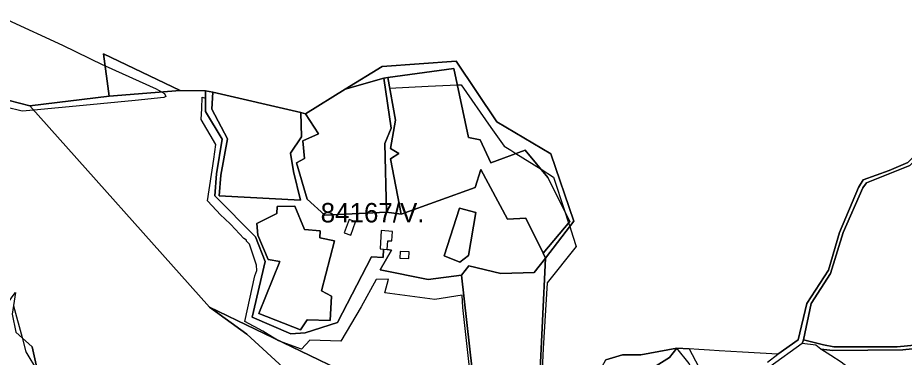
# Model space of a CAD drawing. Extents: x -477304 to -465429, y -1159113 to -1149210.
# Drawn here: x -467697 to -467012, y -1152803 to -1152540 of the extents above; entities that cross this region are included whole.
import ezdxf

# ---------------------------------------------------------------- set-up
doc = ezdxf.new("R2010")
doc.units = 0
for name, color, linetype in [('BPEJ_s', 7, 'Continuous'), ('PUPFL_s', 7, 'Continuous'), ('trav_porost_s', 7, 'Continuous'), ('voda_s', 7, 'Continuous')]:
    doc.layers.add(name, color=color, linetype=linetype)

msp = doc.modelspace()

# ---------------------------------------------------------------- linework, layer by layer
at = {"layer": 'BPEJ_s'}
for points in [[(-467705.15, -1152542.02), (-467662.52, -1152561.53), (-467631.34, -1152576.8), (-467630.61, -1152577.14), (-467629.55, -1152577.62), (-467590.2, -1152595.47), (-467588.26, -1152596.46), (-467585.84, -1152597.71), (-467583.62, -1152598.86), (-467582.56, -1152601.19), (-467584.26, -1152602.04), (-467606.32, -1152604.37), (-467646.64, -1152608.19), (-467684.71, -1152611.8), (-467693.7, -1152612.65), (-467706.22, -1152609.52)], [(-467705.15, -1152542.02), (-467662.52, -1152561.53), (-467631.34, -1152576.8), (-467630.61, -1152577.14), (-467629.55, -1152577.62), (-467590.2, -1152595.47), (-467588.26, -1152596.46), (-467585.84, -1152597.71), (-467583.62, -1152598.86), (-467582.56, -1152601.19), (-467584.26, -1152602.04), (-467606.32, -1152604.37), (-467646.64, -1152608.19), (-467684.71, -1152611.8), (-467693.7, -1152612.65), (-467706.22, -1152609.52)], [(-467347.67, -1152812.8), (-467352.92, -1152764.23), (-467353.4, -1152754.68), (-467374.64, -1152758.02), (-467413.29, -1152752.77), (-467410.43, -1152742.27), (-467419.97, -1152742.51), (-467431.66, -1152763.51), (-467447.41, -1152790.23), (-467471.27, -1152789.28), (-467477.71, -1152796.2), (-467492.6, -1152790.99), (-467495.41, -1152790), (-467495.61, -1152789.93), (-467497.61, -1152788.57), (-467500, -1152786.94), (-467507.48, -1152782.32), (-467521.53, -1152775.05), (-467513.89, -1152739.78), (-467512.36, -1152735.66), (-467512.57, -1152731.42), (-467517.87, -1152715.3), (-467518.85, -1152714.33), (-467520.21, -1152712.97), (-467520.12, -1152712.27), (-467522.33, -1152710.85), (-467532.3, -1152700.03), (-467537.34, -1152695.39), (-467540.14, -1152692.82), (-467550.31, -1152681.71), (-467545.42, -1152649.7), (-467543.91, -1152638.21), (-467555.21, -1152619.01), (-467554.83, -1152610.49), (-467554.45, -1152601.87), (-467551.88, -1152602.55), (-467551.89, -1152596.92), (-467546.3, -1152597.79), (-467478.18, -1152613.69), (-467474.61, -1152614.58), (-467443.87, -1152595.6), (-467414, -1152587.15), (-467411.01, -1152586.57), (-467409.54, -1152594.82), (-467379.87, -1152593.41), (-467357.17, -1152592.34), (-467354.12, -1152592.2), (-467331.21, -1152625.12), (-467320.95, -1152639.68), (-467315.94, -1152642.78), (-467311.92, -1152645.3), (-467292.46, -1152657.48), (-467282.78, -1152663.54), (-467274.36, -1152689.38), (-467271.26, -1152698.89), (-467270.34, -1152701.72), (-467267.95, -1152709.04), (-467265.36, -1152716.98), (-467287.79, -1152745.14), (-467290.89, -1152795.72), (-467292.02, -1152822.6)], [(-467347.67, -1152812.8), (-467352.92, -1152764.23), (-467353.4, -1152754.68), (-467374.64, -1152758.02), (-467413.29, -1152752.77), (-467410.43, -1152742.27), (-467419.97, -1152742.51), (-467431.66, -1152763.51), (-467447.41, -1152790.23), (-467471.27, -1152789.28), (-467477.71, -1152796.2), (-467492.6, -1152790.99), (-467495.41, -1152790), (-467495.61, -1152789.93), (-467497.61, -1152788.57), (-467500, -1152786.94), (-467507.48, -1152782.32), (-467521.53, -1152775.05), (-467513.89, -1152739.78), (-467512.36, -1152735.66), (-467512.57, -1152731.42), (-467517.87, -1152715.3), (-467518.85, -1152714.33), (-467520.21, -1152712.97), (-467520.12, -1152712.27), (-467522.33, -1152710.85), (-467532.3, -1152700.03), (-467537.34, -1152695.39), (-467540.14, -1152692.82), (-467550.31, -1152681.71), (-467545.42, -1152649.7), (-467543.91, -1152638.21), (-467555.21, -1152619.01), (-467554.83, -1152610.49), (-467554.45, -1152601.87), (-467551.88, -1152602.55), (-467551.89, -1152596.92), (-467546.3, -1152597.79), (-467478.18, -1152613.69), (-467474.61, -1152614.58), (-467443.87, -1152595.6), (-467414, -1152587.15), (-467411.01, -1152586.57), (-467409.54, -1152594.82), (-467379.87, -1152593.41), (-467357.17, -1152592.34), (-467354.12, -1152592.2), (-467331.21, -1152625.12), (-467320.95, -1152639.68), (-467315.94, -1152642.78), (-467311.92, -1152645.3), (-467292.46, -1152657.48), (-467282.78, -1152663.54), (-467274.36, -1152689.38), (-467271.26, -1152698.89), (-467270.34, -1152701.72), (-467267.95, -1152709.04), (-467265.36, -1152716.98), (-467287.79, -1152745.14), (-467290.89, -1152795.72), (-467292.02, -1152822.6)], [(-467700.49, -1152762.93), (-467693.76, -1152787.43), (-467690.73, -1152798.44), (-467681.81, -1152813.31)], [(-467700.49, -1152762.93), (-467693.76, -1152787.43), (-467690.73, -1152798.44), (-467681.81, -1152813.31), (-467675.79, -1152823.34), (-467672.91, -1152828.13), (-467670.58, -1152830.04), (-467669.85, -1152830.14), (-467669.18, -1152830.23), (-467668.66, -1152825.26), (-467628.86, -1152829.11), (-467607.13, -1152831.42), (-467602.18, -1152831.83), (-467592.52, -1152832.63), (-467552.25, -1152835.98), (-467550.17, -1152835.23), (-467522.9, -1152825.1), (-467517.7, -1152823.17), (-467502.74, -1152823.65), (-467500, -1152822.91), (-467496.36, -1152825.87), (-467481.42, -1152819.6), (-467473.15, -1152816.14), (-467408, -1152847.09)], [(-467230.7, -1152820.07), (-467222, -1152816.18), (-467207.69, -1152811.75), (-467193.22, -1152802.78), (-467187.5, -1152795.47), (-467177.97, -1152796.13), (-467168.42, -1152814.19), (-467157.4, -1152814.86), (-467152.89, -1152815.13), (-467148.18, -1152810.3), (-467145.78, -1152815.49), (-467139.86, -1152815.76), (-467123.18, -1152815.92), (-467119.3, -1152815.95), (-467113.85, -1152816), (-467113.43, -1152816.36), (-467112.55, -1152817.12)], [(-467193.22, -1152802.78), (-467187.5, -1152795.47), (-467177.97, -1152796.13), (-467168.42, -1152814.19)]]:
    msp.add_lwpolyline(points, dxfattribs=at)
at = {"layer": 'PUPFL_s'}
for points in [[(-466911.62, -1152503.18), (-466936.58, -1152580.53), (-466950.7, -1152594.16), (-466962.82, -1152594.21), (-466964.99, -1152594.87), (-466967.63, -1152597.42), (-466976.19, -1152618.74), (-467008.98, -1152652.32), (-467023.36, -1152658.36), (-467043.42, -1152665.48), (-467047.09, -1152671.47), (-467061.66, -1152706.33), (-467070.31, -1152735.29), (-467087.07, -1152760.95), (-467093.75, -1152789.01), (-467109.37, -1152800.28)], [(-466583.86, -1152692.67), (-466656.72, -1152710.83), (-466696.84, -1152733.99), (-466721.85, -1152747.48), (-466785.31, -1152775.92), (-466920.03, -1152768.37), (-466961.31, -1152789.22), (-467017.06, -1152794.41), (-467066.02, -1152794.5), (-467074.15, -1152792.99), (-467089.62, -1152789.08), (-467083.7, -1152761.16), (-467068.66, -1152737.95), (-467058.76, -1152706.19), (-467043.56, -1152671.8), (-467040.8, -1152667.98), (-467007.4, -1152654.49), (-466974.3, -1152620.06), (-466964.61, -1152598.5), (-466963.39, -1152597.56), (-466949.67, -1152597.28), (-466934.93, -1152582.84), (-466909.62, -1152504.36)], [(-467293.57, -1152822.74), (-467288.98, -1152726.13), (-467267.12, -1152697.5), (-467284.96, -1152645.57), (-467326.61, -1152620.9), (-467358.08, -1152574.07), (-467415.32, -1152578.17), (-467443.87, -1152595.6), (-467474.61, -1152614.58), (-467478.18, -1152613.69), (-467546.3, -1152597.79), (-467551.89, -1152596.92), (-467571.45, -1152596.54), (-467630.81, -1152568.24), (-467626.4, -1152601.02), (-467687.76, -1152608.38), (-467703.77, -1152604.47)], [(-467407.66, -1152831.93), (-467548.95, -1152763.82), (-467687.76, -1152608.38), (-467626.4, -1152601.02), (-467571.45, -1152596.54), (-467551.89, -1152596.92), (-467551.87, -1152612.86), (-467539.07, -1152634.25), (-467543.52, -1152661), (-467544.77, -1152677.98), (-467513.25, -1152709.72), (-467505.73, -1152728.63), (-467515.8, -1152771.65), (-467485.98, -1152784.38), (-467474.85, -1152783.72), (-467449.98, -1152775.71), (-467423.7, -1152725.1), (-467414.51, -1152725.52), (-467414.25, -1152719.13), (-467411.43, -1152719.31), (-467408.05, -1152719.86), (-467416.79, -1152735.19), (-467379.67, -1152742.41), (-467353.95, -1152739.2), (-467345.68, -1152812.17)], [(-467703.77, -1152604.47), (-467687.76, -1152608.38), (-467548.95, -1152763.82), (-467520, -1152784.8), (-467488.74, -1152813.17), (-467507.46, -1152819.52), (-467518.51, -1152816.93), (-467522.9, -1152825.1), (-467550.17, -1152835.23), (-467548.41, -1152826.16), (-467590.75, -1152819.18), (-467592.52, -1152832.63), (-467602.18, -1152831.83), (-467607.13, -1152831.42), (-467628.86, -1152829.11), (-467668.66, -1152825.26), (-467679.86, -1152822.25), (-467685.91, -1152794.48), (-467698.49, -1152783.17)], [(-466597.87, -1152724.65), (-466714.05, -1152762.26), (-466777.84, -1152791.41), (-466806.88, -1152806.13), (-466891.79, -1152816.88), (-466915.65, -1152820.09), (-466979.98, -1152832.68), (-467039.95, -1152839.06), (-467040.74, -1152834.47), (-467044.07, -1152822.78), (-467050.05, -1152814.28), (-467060.49, -1152806.36), (-467068.3, -1152801.29), (-467076.08, -1152796.2), (-467066.84, -1152797.29), (-467012.72, -1152796.72), (-466961.68, -1152791.34), (-466919.11, -1152771.15), (-466786.58, -1152778.47), (-466722.86, -1152750.73), (-466656.18, -1152712.81), (-466583.08, -1152695.03)], [(-467109.37, -1152800.28), (-467136.77, -1152798.59), (-467154.69, -1152797.52), (-467162.14, -1152797.08), (-467170.41, -1152796.58), (-467177.97, -1152796.13), (-467187.5, -1152795.47), (-467215.26, -1152800.66), (-467229.41, -1152800.66), (-467242.33, -1152804.62)]]:
    msp.add_lwpolyline(points, dxfattribs=at)
for points in [[(-467626.4, -1152601.02), (-467630.81, -1152568.24), (-467571.45, -1152596.54)], [(-467284.96, -1152645.57), (-467267.12, -1152697.5), (-467288.98, -1152726.13), (-467290.93, -1152722.21), (-467270.2, -1152697.64), (-467287.2, -1152663.87), (-467304.71, -1152642.6), (-467331.23, -1152652.51), (-467339.46, -1152634.68), (-467348.56, -1152632.79), (-467359.88, -1152579.61), (-467411.01, -1152586.57), (-467414, -1152587.15), (-467443.87, -1152595.6), (-467415.32, -1152578.17), (-467358.08, -1152574.07), (-467326.61, -1152620.9)], [(-467400.57, -1152692.22), (-467408.93, -1152649.39), (-467402.52, -1152645.38), (-467408.88, -1152641.47), (-467405.14, -1152619.49), (-467411.01, -1152586.57), (-467359.88, -1152579.61), (-467348.56, -1152632.79), (-467339.46, -1152634.68), (-467331.23, -1152652.51), (-467304.71, -1152642.6), (-467287.2, -1152663.87), (-467270.2, -1152697.64), (-467290.93, -1152722.21), (-467304.37, -1152695.14), (-467318.42, -1152695.95), (-467338.98, -1152657.5), (-467343.41, -1152671.42)], [(-467482.82, -1152685.81), (-467475.44, -1152703.96), (-467463.23, -1152704.96), (-467463.61, -1152710.33), (-467452.15, -1152712.78), (-467462.15, -1152751.37), (-467454.46, -1152755.33), (-467455.62, -1152774.06), (-467473.39, -1152773.77), (-467478.37, -1152781.32), (-467510.8, -1152768.82), (-467494.43, -1152728.75), (-467503.58, -1152727.03), (-467511.38, -1152708.3), (-467512.17, -1152699.2), (-467496.75, -1152691.56), (-467496.61, -1152686.28)], [(-467410.65, -1152867.51), (-467441.03, -1152851.41), (-467454.74, -1152843.89), (-467467.04, -1152832.18), (-467470.73, -1152829), (-467488.74, -1152813.17), (-467520, -1152784.8), (-467548.95, -1152763.82), (-467407.66, -1152831.93), (-467345.68, -1152812.17), (-467353.95, -1152739.2), (-467348.34, -1152732.08), (-467323.47, -1152737.93), (-467297.75, -1152737.08), (-467288.98, -1152726.13), (-467293.57, -1152822.74), (-467304.76, -1152829.68), (-467343.72, -1152835.39), (-467394.99, -1152855.62)], [(-467668.66, -1152825.26), (-467669.66, -1152834.9), (-467684.17, -1152835.46), (-467700.02, -1152834.1), (-467714.83, -1152769.05), (-467708.64, -1152766.08), (-467700.55, -1152754.84), (-467698.9, -1152752.54), (-467701.46, -1152769.3), (-467698.49, -1152783.17), (-467685.91, -1152794.48), (-467679.86, -1152822.25)], [(-467307.79, -1152848.88), (-467294.8, -1152834.07), (-467294.56, -1152840.01), (-467284.66, -1152838.64), (-467265.69, -1152826.38), (-467250.81, -1152820), (-467242.33, -1152804.62), (-467229.41, -1152800.66), (-467215.26, -1152800.66), (-467187.5, -1152795.47), (-467193.22, -1152802.78), (-467207.69, -1152811.75), (-467222, -1152816.18), (-467237.42, -1152823.07), (-467233.87, -1152827), (-467240.1, -1152830.3), (-467241.19, -1152828.62), (-467248.74, -1152833.51), (-467252.1, -1152827.74), (-467283.62, -1152843.44), (-467305.9, -1152848.45)]]:
    msp.add_lwpolyline(points, close=True, dxfattribs=at)
at = {"layer": 'trav_porost_s'}
for points in [[(-467481.68, -1152652.39), (-467475.42, -1152649.2), (-467476.75, -1152635.41), (-467464.53, -1152629.96), (-467474.61, -1152614.58), (-467443.87, -1152595.6), (-467414, -1152587.15), (-467408.27, -1152625.74), (-467413.15, -1152637.62), (-467412.09, -1152690.5), (-467459.68, -1152692.95), (-467473.24, -1152680.55)], [(-467411.01, -1152586.57), (-467405.14, -1152619.49), (-467408.88, -1152641.47), (-467402.52, -1152645.38), (-467408.93, -1152649.39), (-467400.57, -1152692.22), (-467412.09, -1152690.5), (-467413.15, -1152637.62), (-467408.27, -1152625.74), (-467414, -1152587.15)], [(-467544.77, -1152677.98), (-467543.52, -1152661), (-467539.07, -1152634.25), (-467551.87, -1152612.86), (-467551.89, -1152596.92), (-467546.3, -1152597.79), (-467547.01, -1152611.09), (-467534.87, -1152634.06), (-467539.98, -1152662.03), (-467541.28, -1152677.98), (-467478.51, -1152681.37), (-467483.9, -1152659.11), (-467486.19, -1152645.1), (-467477.82, -1152632.46), (-467478.18, -1152613.69), (-467474.61, -1152614.58), (-467464.53, -1152629.96), (-467476.75, -1152635.41), (-467475.42, -1152649.2), (-467481.68, -1152652.39), (-467473.24, -1152680.55), (-467459.68, -1152692.95), (-467412.09, -1152690.5), (-467400.57, -1152692.22), (-467343.41, -1152671.42), (-467338.98, -1152657.5), (-467318.42, -1152695.95), (-467304.37, -1152695.14), (-467290.93, -1152722.21), (-467288.98, -1152726.13), (-467297.75, -1152737.08), (-467323.47, -1152737.93), (-467348.34, -1152732.08), (-467353.95, -1152739.2), (-467379.67, -1152742.41), (-467416.79, -1152735.19), (-467408.05, -1152719.86), (-467411.43, -1152719.31), (-467411.01, -1152712.56), (-467407.77, -1152712.76), (-467407.31, -1152705.36), (-467416.04, -1152704.81), (-467416.93, -1152718.96), (-467414.25, -1152719.13), (-467414.51, -1152725.52), (-467423.7, -1152725.1), (-467449.98, -1152775.71), (-467474.85, -1152783.72), (-467485.98, -1152784.38), (-467515.8, -1152771.65), (-467505.73, -1152728.63), (-467513.25, -1152709.72)], [(-467547.01, -1152611.09), (-467546.3, -1152597.79), (-467478.18, -1152613.69), (-467477.82, -1152632.46), (-467486.19, -1152645.1), (-467483.9, -1152659.11), (-467478.51, -1152681.37), (-467541.28, -1152677.98), (-467539.98, -1152662.03), (-467534.87, -1152634.06)], [(-467496.75, -1152691.56), (-467512.17, -1152699.2), (-467511.38, -1152708.3), (-467503.58, -1152727.03), (-467494.43, -1152728.75), (-467510.8, -1152768.82), (-467478.37, -1152781.32), (-467473.39, -1152773.77), (-467455.62, -1152774.06), (-467454.46, -1152755.33), (-467462.15, -1152751.37), (-467452.15, -1152712.78), (-467463.61, -1152710.33), (-467463.23, -1152704.96), (-467475.44, -1152703.96), (-467482.82, -1152685.81), (-467496.61, -1152686.28)], [(-467355.16, -1152729.25), (-467367.32, -1152724.15), (-467355.47, -1152687.5), (-467342.93, -1152690.76), (-467348.51, -1152723.92)], [(-467348.51, -1152723.92), (-467342.93, -1152690.76), (-467355.47, -1152687.5), (-467367.32, -1152724.15), (-467355.16, -1152729.25)], [(-467444.64, -1152706.44), (-467439.62, -1152708.28), (-467435.9, -1152698.14), (-467440.92, -1152696.3)], [(-467401.36, -1152720.8), (-467401.56, -1152725.99), (-467394.68, -1152726.25), (-467394.48, -1152721.06)], [(-467150.53, -1152832.92), (-467152.27, -1152835.19), (-467163.99, -1152828.25), (-467170.14, -1152826.51), (-467177.87, -1152807.5), (-467187.5, -1152795.47), (-467177.97, -1152796.13), (-467163.3, -1152823.87), (-467155.76, -1152818.07), (-467148.18, -1152810.3), (-467139.3, -1152829.53)]]:
    msp.add_lwpolyline(points, close=True, dxfattribs=at)
at = {"layer": 'voda_s'}
for points in [[(-467117.48, -1152806.42), (-467109.37, -1152800.28), (-467093.75, -1152789.01), (-467087.07, -1152760.95), (-467070.31, -1152735.29), (-467061.66, -1152706.33), (-467047.09, -1152671.47), (-467043.42, -1152665.48), (-467023.36, -1152658.36), (-467008.98, -1152652.32)], [(-467007.4, -1152654.49), (-467040.8, -1152667.98), (-467043.56, -1152671.8), (-467058.76, -1152706.19), (-467068.66, -1152737.95), (-467083.7, -1152761.16), (-467089.62, -1152789.08), (-467090.56, -1152791.89), (-467115.66, -1152809.91)], [(-466583.08, -1152695.03), (-466656.18, -1152712.81), (-466722.86, -1152750.73), (-466786.58, -1152778.47), (-466919.11, -1152771.15), (-466961.68, -1152791.34), (-467012.72, -1152796.72), (-467066.84, -1152797.29), (-467076.08, -1152796.2), (-467080.06, -1152793.16), (-467090.56, -1152791.89), (-467089.62, -1152789.08), (-467074.15, -1152792.99), (-467066.02, -1152794.5), (-467017.06, -1152794.41), (-466961.31, -1152789.22), (-466920.03, -1152768.37), (-466785.31, -1152775.92), (-466721.85, -1152747.48), (-466696.84, -1152733.99), (-466656.72, -1152710.83), (-466583.86, -1152692.67)]]:
    msp.add_lwpolyline(points, dxfattribs=at)

# ---------------------------------------------------------------- texts
at = {"layer": 'BPEJ_s'}
msp.add_text('84167/V.', height=15, dxfattribs=at).set_placement((-467462.89, -1152698.48))

doc.saveas('drawing.dxf')
